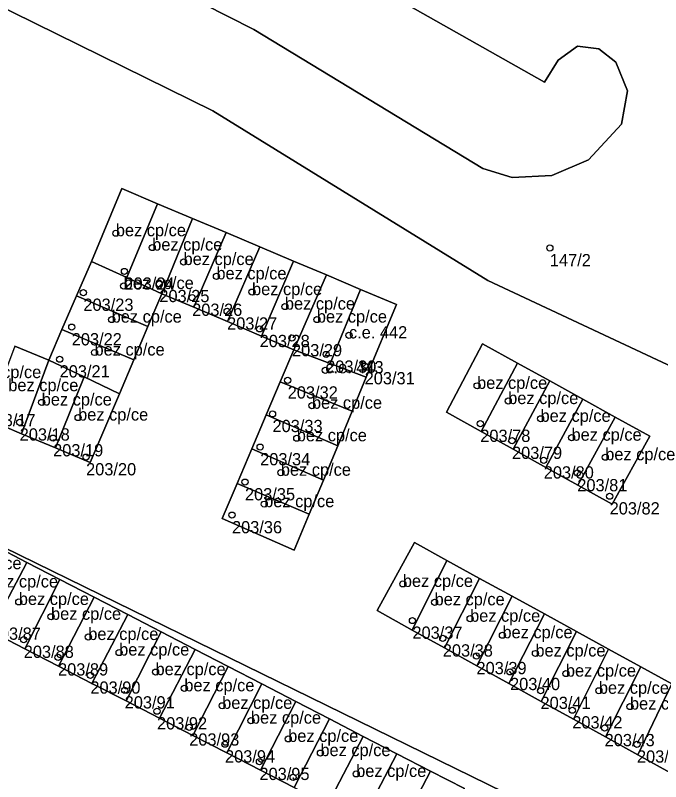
# Model space of a CAD drawing. Extents: x -878211 to -870363, y -1058464 to -1052522.
# Drawn here: x -873670.2 to -873617.5, y -1055843.1 to -1055780.6 of the extents above; entities that cross this region are included whole.
import ezdxf

# ---------------------------------------------------------------- set-up
doc = ezdxf.new("R2010")
doc.units = 0
for name, color, linetype in [('Vrstva 50', 7, 'Continuous'), ('Vrstva 51', 7, 'Continuous'), ('Vrstva 52', 7, 'Continuous')]:
    doc.layers.add(name, color=color, linetype=linetype)

msp = doc.modelspace()

# ---------------------------------------------------------------- linework, layer by layer
at = {"layer": 'Vrstva 50'}
for centre in [(-873661.95, -1055798.35994), (-873658.98, -1055799.52994), (-873626.52, -1055799.56994), (-873656.42, -1055800.70994), (-873661.25, -1055801.47994), (-873653.74, -1055801.87994), (-873661.31, -1055802.66994), (-873658.4, -1055802.49994), (-873664.6, -1055803.20994), (-873650.83, -1055803.16994), (-873655.72, -1055803.61994), (-873648.15, -1055804.34994), (-873652.87, -1055804.73994), (-873662.29, -1055805.40994), (-873645.54, -1055805.40994), (-873665.55, -1055806.02994), (-873650.21, -1055806.16994), (-873647.57, -1055806.91994), (-873642.92, -1055806.69994), (-873663.69, -1055808.09994), (-873644.78, -1055808.25994), (-873666.54, -1055808.64994), (-873644.85, -1055809.54994), (-873641.64, -1055809.20994), (-873647.92, -1055810.36994), (-873632.46, -1055810.81994), (-873668, -1055812.17994), (-873629.92, -1055812.05994), (-873645.94, -1055812.43994), (-873665.03, -1055813.40994), (-873649.16, -1055813.10994), (-873669.8, -1055813.79994), (-873632.2, -1055813.90994), (-873627.28, -1055813.50994), (-873667.07, -1055815.08994), (-873647.18, -1055815.09994), (-873629.61, -1055815.29994), (-873624.75, -1055815.04994), (-873650.17, -1055815.81994), (-873664.38, -1055816.63994), (-873627.02, -1055816.89994), (-873622, -1055816.64994), (-873648.48, -1055817.90994), (-873624.28, -1055817.93994), (-873651.41, -1055818.67994), (-873621.64, -1055819.82994), (-873649.84, -1055820.47994), (-873652.47, -1055821.36994), (-873638.52, -1055826.98994), (-873669.87, -1055828.45994), (-873635.93, -1055828.48994), (-873667.24, -1055829.66994), (-873637.74, -1055829.97994), (-873633.03, -1055829.82994), (-873669.47, -1055831.53994), (-873664.2, -1055831.31994), (-873635.26, -1055831.42994), (-873630.39, -1055831.17994), (-873661.68, -1055832.58994), (-873632.51, -1055832.86994), (-873627.7, -1055832.66994), (-873666.67, -1055832.97994), (-873664.03, -1055834.45994), (-873658.71, -1055834.18994), (-873629.77, -1055834.16994), (-873625.21, -1055834.30994), (-873661.23, -1055835.66994), (-873656.36, -1055835.50994), (-873627.28, -1055835.70994), (-873622.52, -1055835.70994), (-873653.27, -1055836.93994), (-873619.98, -1055836.99994), (-873658.59, -1055837.37994), (-873624.69, -1055837.29994), (-873650.92, -1055838.14994), (-873655.96, -1055838.69994), (-873622.05, -1055838.74994), (-873647.88, -1055839.63994), (-873653.04, -1055840.07994), (-873619.41, -1055840.08994), (-873645.25, -1055840.79994), (-873650.23, -1055841.50994), (-873647.48, -1055842.77994), (-873642.33, -1055842.49994)]:
    msp.add_circle(centre, 0.25, dxfattribs=at)
at = {"layer": 'Vrstva 51'}
for points in [[(-873727.54, -1055764.9), (-873701.49, -1055763.01), (-873677.31, -1055768.23), (-873650.68, -1055781.72), (-873631.98, -1055793.09), (-873629.6, -1055793.81), (-873626.37, -1055793.65), (-873623.37, -1055792.38), (-873620.67, -1055789.46), (-873620.18, -1055786.74), (-873621.13, -1055784.41), (-873622.51, -1055783.31), (-873624.26, -1055783.1), (-873625.85, -1055784.23), (-873626.97, -1055786.02), (-873646.39, -1055775.05), (-873647.65, -1055772.96), (-873668.07, -1055761.4), (-873664.63, -1055755.42), (-873687.25, -1055742.51), (-873702.6, -1055733.82), (-873707.49, -1055731.17), (-873711.91, -1055730.03)], [(-873646.39, -1055775.05), (-873626.97, -1055786.02), (-873625.85, -1055784.23), (-873624.26, -1055783.1), (-873622.51, -1055783.31), (-873621.13, -1055784.41), (-873620.18, -1055786.74), (-873620.67, -1055789.46), (-873623.37, -1055792.38), (-873626.37, -1055793.65), (-873629.6, -1055793.81), (-873631.98, -1055793.09), (-873650.68, -1055781.72), (-873677.31, -1055768.23)], [(-873724.9, -1055771.98), (-873702.07, -1055769.88), (-873679.52, -1055775.79), (-873654.04, -1055788.37), (-873631.57, -1055802.21), (-873615.6, -1055809.7), (-873589.42, -1055824.02), (-873572.66, -1055832.58), (-873532.49, -1055847.79)], [(-873670.19, -1055807.58), (-873667.42, -1055808.73), (-873666.35, -1055806.21), (-873665.17, -1055803.46), (-873663.93, -1055800.67), (-873661.45, -1055794.72), (-873658.55, -1055795.95), (-873655.68, -1055797.16), (-873652.95, -1055798.31), (-873650.2, -1055799.47), (-873647.45, -1055800.63), (-873644.75, -1055801.77), (-873641.97, -1055802.95), (-873639.03, -1055804.19), (-873641.51, -1055810.12), (-873642.66, -1055812.9), (-873643.84, -1055815.71), (-873645.01, -1055818.52), (-873646.18, -1055821.31), (-873647.4, -1055824.24), (-873653.26, -1055821.65), (-873652.05, -1055818.8), (-873650.84, -1055815.95), (-873649.67, -1055813.19), (-873648.53, -1055810.5), (-873647.42, -1055807.88), (-873650.05, -1055806.76), (-873652.84, -1055805.58), (-873655.59, -1055804.41), (-873658.19, -1055803.31), (-873659.33, -1055805.98), (-873660.49, -1055808.7), (-873661.66, -1055811.46), (-873664.05, -1055817.07), (-873666.87, -1055815.89), (-873669.64, -1055814.73), (-873672.46, -1055813.54)], [(-873671.95, -1055823.83), (-873669.21, -1055825.24), (-873666.51, -1055826.64), (-873663.73, -1055828.07), (-873660.97, -1055829.5), (-873658.25, -1055830.91), (-873655.47, -1055832.34), (-873652.77, -1055833.74), (-873650.03, -1055835.16), (-873647.27, -1055836.59), (-873644.51, -1055838.01), (-873641.75, -1055839.44), (-873639.02, -1055840.85), (-873636.25, -1055842.28), (-873633.5, -1055843.7)], [(-873616.73, -1055842.38), (-873619.35, -1055840.93), (-873621.99, -1055839.47), (-873624.6, -1055838.03), (-873627.23, -1055836.58), (-873629.86, -1055835.12), (-873632.48, -1055833.67), (-873635.12, -1055832.21), (-873637.75, -1055830.76), (-873640.63, -1055829.17), (-873637.58, -1055823.62), (-873634.92, -1055825.08), (-873632.25, -1055826.54), (-873629.59, -1055828), (-873626.97, -1055829.44), (-873624.34, -1055830.88), (-873621.72, -1055832.32), (-873619.1, -1055833.76), (-873616.56, -1055835.15)], [(-873647.4, -1055843.62), (-873650.15, -1055842.2), (-873652.9, -1055840.79), (-873655.66, -1055839.36), (-873658.38, -1055837.96), (-873661.12, -1055836.54), (-873663.9, -1055835.11), (-873666.63, -1055833.7), (-873669.38, -1055832.29), (-873672.19, -1055830.84)]]:
    msp.add_lwpolyline(points, dxfattribs=at)
for points in [[(-873597.32, -1055860.12), (-873588.63, -1055857.43), (-873571.01, -1055846.23), (-873572.66, -1055832.58), (-873589.42, -1055824.02), (-873615.6, -1055809.7), (-873631.57, -1055802.21), (-873654.04, -1055788.37), (-873679.52, -1055775.79), (-873702.07, -1055769.88), (-873724.9, -1055771.98), (-873722.79, -1055780.85), (-873719.38, -1055801.1), (-873680.36, -1055819.48)], [(-873661.06, -1055801.99), (-873658.55, -1055795.95), (-873661.45, -1055794.72), (-873663.93, -1055800.67)], [(-873658.19, -1055803.31), (-873655.68, -1055797.16), (-873658.55, -1055795.95), (-873661.06, -1055801.99)], [(-873655.59, -1055804.41), (-873652.95, -1055798.31), (-873655.68, -1055797.16), (-873658.19, -1055803.31)], [(-873650.2, -1055799.47), (-873652.95, -1055798.31), (-873655.59, -1055804.41), (-873652.84, -1055805.58)], [(-873650.05, -1055806.76), (-873647.45, -1055800.63), (-873650.2, -1055799.47), (-873652.84, -1055805.58)], [(-873663.93, -1055800.67), (-873665.17, -1055803.46), (-873659.33, -1055805.98), (-873658.19, -1055803.31), (-873661.06, -1055801.99)], [(-873644.75, -1055801.77), (-873647.45, -1055800.63), (-873650.05, -1055806.76), (-873647.42, -1055807.88)], [(-873636.76, -1055866.47), (-873629.99, -1055867.31), (-873597.32, -1055860.12), (-873680.36, -1055819.48), (-873719.38, -1055801.1), (-873709.12, -1055839.58), (-873701.91, -1055861.01), (-873691.62, -1055888.34), (-873681.56, -1055883.48)], [(-873641.97, -1055802.95), (-873644.75, -1055801.77), (-873647.42, -1055807.88), (-873644.46, -1055809)], [(-873644.46, -1055809), (-873641.51, -1055810.12), (-873639.03, -1055804.19), (-873641.97, -1055802.95)], [(-873665.17, -1055803.46), (-873666.35, -1055806.21), (-873660.49, -1055808.7), (-873659.33, -1055805.98)], [(-873660.49, -1055808.7), (-873666.35, -1055806.21), (-873667.42, -1055808.73), (-873664.54, -1055810.09), (-873661.66, -1055811.46)], [(-873667.42, -1055808.73), (-873670.19, -1055807.58), (-873672.46, -1055813.54), (-873669.64, -1055814.73)], [(-873629.16, -1055808.96), (-873632.02, -1055807.38), (-873634.97, -1055812.98), (-873632.13, -1055814.55)], [(-873621.44, -1055820.48), (-873624.23, -1055818.93), (-873626.86, -1055817.48), (-873629.52, -1055816), (-873632.13, -1055814.55), (-873634.97, -1055812.98), (-873632.02, -1055807.38), (-873629.16, -1055808.96), (-873626.53, -1055810.42), (-873623.84, -1055811.91), (-873621.19, -1055813.37), (-873618.37, -1055814.93)], [(-873641.51, -1055810.12), (-873644.46, -1055809), (-873647.42, -1055807.88), (-873648.53, -1055810.5), (-873642.66, -1055812.9)], [(-873664.54, -1055810.09), (-873667.42, -1055808.73), (-873669.64, -1055814.73), (-873666.87, -1055815.89)], [(-873629.52, -1055816), (-873626.53, -1055810.42), (-873629.16, -1055808.96), (-873632.13, -1055814.55)], [(-873664.54, -1055810.09), (-873666.87, -1055815.89), (-873664.05, -1055817.07), (-873661.66, -1055811.46)], [(-873643.84, -1055815.71), (-873642.66, -1055812.9), (-873648.53, -1055810.5), (-873649.67, -1055813.19)], [(-873623.84, -1055811.91), (-873626.53, -1055810.42), (-873629.52, -1055816), (-873626.86, -1055817.48)], [(-873624.23, -1055818.93), (-873621.19, -1055813.37), (-873623.84, -1055811.91), (-873626.86, -1055817.48)], [(-873645.01, -1055818.52), (-873643.84, -1055815.71), (-873649.67, -1055813.19), (-873650.84, -1055815.95)], [(-873624.23, -1055818.93), (-873621.44, -1055820.48), (-873618.37, -1055814.93), (-873621.19, -1055813.37)], [(-873646.18, -1055821.31), (-873645.01, -1055818.52), (-873650.84, -1055815.95), (-873652.05, -1055818.8)], [(-873652.05, -1055818.8), (-873653.26, -1055821.65), (-873647.4, -1055824.24), (-873646.18, -1055821.31)], [(-873669.21, -1055825.24), (-873671.95, -1055823.83), (-873674.88, -1055829.45), (-873672.19, -1055830.84)], [(-873637.75, -1055830.76), (-873634.92, -1055825.08), (-873637.58, -1055823.62), (-873640.63, -1055829.17)], [(-873632.25, -1055826.54), (-873634.92, -1055825.08), (-873637.75, -1055830.76), (-873635.12, -1055832.21)], [(-873669.38, -1055832.29), (-873666.51, -1055826.64), (-873669.21, -1055825.24), (-873672.19, -1055830.84)], [(-873663.73, -1055828.07), (-873666.51, -1055826.64), (-873669.38, -1055832.29), (-873666.63, -1055833.7)], [(-873632.48, -1055833.67), (-873629.59, -1055828), (-873632.25, -1055826.54), (-873635.12, -1055832.21)], [(-873663.9, -1055835.11), (-873660.97, -1055829.5), (-873663.73, -1055828.07), (-873666.63, -1055833.7)], [(-873629.86, -1055835.12), (-873626.97, -1055829.44), (-873629.59, -1055828), (-873632.48, -1055833.67)], [(-873661.12, -1055836.54), (-873658.25, -1055830.91), (-873660.97, -1055829.5), (-873663.9, -1055835.11)], [(-873627.23, -1055836.58), (-873624.34, -1055830.88), (-873626.97, -1055829.44), (-873629.86, -1055835.12)], [(-873655.47, -1055832.34), (-873658.25, -1055830.91), (-873661.12, -1055836.54), (-873658.38, -1055837.96)], [(-873621.72, -1055832.32), (-873624.34, -1055830.88), (-873627.23, -1055836.58), (-873624.6, -1055838.03)], [(-873655.66, -1055839.36), (-873652.77, -1055833.74), (-873655.47, -1055832.34), (-873658.38, -1055837.96)], [(-873621.99, -1055839.47), (-873619.1, -1055833.76), (-873621.72, -1055832.32), (-873624.6, -1055838.03)], [(-873652.9, -1055840.79), (-873650.03, -1055835.16), (-873652.77, -1055833.74), (-873655.66, -1055839.36)], [(-873621.99, -1055839.47), (-873619.35, -1055840.93), (-873616.56, -1055835.15), (-873619.1, -1055833.76)], [(-873647.27, -1055836.59), (-873650.03, -1055835.16), (-873652.9, -1055840.79), (-873650.15, -1055842.2)], [(-873613.82, -1055836.83), (-873616.56, -1055835.15), (-873619.35, -1055840.93), (-873616.73, -1055842.38)], [(-873647.4, -1055843.62), (-873644.51, -1055838.01), (-873647.27, -1055836.59), (-873650.15, -1055842.2)], [(-873641.75, -1055839.44), (-873644.51, -1055838.01), (-873647.4, -1055843.62), (-873644.67, -1055845.03)], [(-873641.92, -1055846.44), (-873639.02, -1055840.85), (-873641.75, -1055839.44), (-873644.67, -1055845.03)], [(-873636.25, -1055842.28), (-873639.02, -1055840.85), (-873641.92, -1055846.44), (-873639.18, -1055847.86)], [(-873636.42, -1055849.28), (-873633.5, -1055843.7), (-873636.25, -1055842.28), (-873639.18, -1055847.86)]]:
    msp.add_lwpolyline(points, close=True, dxfattribs=at)
at = {"layer": 'Vrstva 52'}
for points in [[(-873661.45, -1055794.72), (-873663.93, -1055800.67), (-873661.06, -1055801.99), (-873658.55, -1055795.95)], [(-873655.68, -1055797.16), (-873658.55, -1055795.95), (-873661.06, -1055801.99), (-873658.19, -1055803.31)], [(-873658.19, -1055803.31), (-873655.59, -1055804.41), (-873652.95, -1055798.31), (-873655.68, -1055797.16)], [(-873652.95, -1055798.31), (-873655.59, -1055804.41), (-873652.84, -1055805.58), (-873650.2, -1055799.47)], [(-873647.45, -1055800.63), (-873650.2, -1055799.47), (-873652.84, -1055805.58), (-873650.05, -1055806.76)], [(-873663.93, -1055800.67), (-873665.17, -1055803.46), (-873659.33, -1055805.98), (-873658.19, -1055803.31), (-873661.06, -1055801.99)], [(-873647.45, -1055800.63), (-873650.05, -1055806.76), (-873647.42, -1055807.88), (-873644.75, -1055801.77)], [(-873644.75, -1055801.77), (-873647.42, -1055807.88), (-873644.46, -1055809), (-873641.97, -1055802.95)], [(-873639.03, -1055804.19), (-873641.97, -1055802.95), (-873644.46, -1055809), (-873641.51, -1055810.12)], [(-873665.17, -1055803.46), (-873666.35, -1055806.21), (-873660.49, -1055808.7), (-873659.33, -1055805.98)], [(-873666.35, -1055806.21), (-873667.42, -1055808.73), (-873664.54, -1055810.09), (-873661.66, -1055811.46), (-873660.49, -1055808.7)], [(-873670.19, -1055807.58), (-873672.46, -1055813.54), (-873669.64, -1055814.73), (-873667.42, -1055808.73)], [(-873632.02, -1055807.38), (-873634.97, -1055812.98), (-873632.13, -1055814.55), (-873629.16, -1055808.96)], [(-873642.66, -1055812.9), (-873641.51, -1055810.12), (-873644.46, -1055809), (-873647.42, -1055807.88), (-873648.53, -1055810.5)], [(-873669.64, -1055814.73), (-873666.87, -1055815.89), (-873664.54, -1055810.09), (-873667.42, -1055808.73)], [(-873632.13, -1055814.55), (-873629.52, -1055816), (-873626.53, -1055810.42), (-873629.16, -1055808.96)], [(-873664.05, -1055817.07), (-873661.66, -1055811.46), (-873664.54, -1055810.09), (-873666.87, -1055815.89)], [(-873648.53, -1055810.5), (-873649.67, -1055813.19), (-873643.84, -1055815.71), (-873642.66, -1055812.9)], [(-873626.53, -1055810.42), (-873629.52, -1055816), (-873626.86, -1055817.48), (-873623.84, -1055811.91)], [(-873626.86, -1055817.48), (-873624.23, -1055818.93), (-873621.19, -1055813.37), (-873623.84, -1055811.91)], [(-873649.67, -1055813.19), (-873650.84, -1055815.95), (-873645.01, -1055818.52), (-873643.84, -1055815.71)], [(-873621.19, -1055813.37), (-873624.23, -1055818.93), (-873621.44, -1055820.48), (-873618.37, -1055814.93)], [(-873650.84, -1055815.95), (-873652.05, -1055818.8), (-873646.18, -1055821.31), (-873645.01, -1055818.52)], [(-873652.05, -1055818.8), (-873653.26, -1055821.65), (-873647.4, -1055824.24), (-873646.18, -1055821.31)], [(-873671.95, -1055823.83), (-873674.88, -1055829.45), (-873672.19, -1055830.84), (-873669.21, -1055825.24)], [(-873640.63, -1055829.17), (-873637.75, -1055830.76), (-873634.92, -1055825.08), (-873637.58, -1055823.62)], [(-873635.12, -1055832.21), (-873632.25, -1055826.54), (-873634.92, -1055825.08), (-873637.75, -1055830.76)], [(-873672.19, -1055830.84), (-873669.38, -1055832.29), (-873666.51, -1055826.64), (-873669.21, -1055825.24)], [(-873666.51, -1055826.64), (-873669.38, -1055832.29), (-873666.63, -1055833.7), (-873663.73, -1055828.07)], [(-873635.12, -1055832.21), (-873632.48, -1055833.67), (-873629.59, -1055828), (-873632.25, -1055826.54)], [(-873666.63, -1055833.7), (-873663.9, -1055835.11), (-873660.97, -1055829.5), (-873663.73, -1055828.07)], [(-873629.59, -1055828), (-873632.48, -1055833.67), (-873629.86, -1055835.12), (-873626.97, -1055829.44)], [(-873660.97, -1055829.5), (-873663.9, -1055835.11), (-873661.12, -1055836.54), (-873658.25, -1055830.91)], [(-873627.23, -1055836.58), (-873624.34, -1055830.88), (-873626.97, -1055829.44), (-873629.86, -1055835.12)], [(-873658.25, -1055830.91), (-873661.12, -1055836.54), (-873658.38, -1055837.96), (-873655.47, -1055832.34)], [(-873624.34, -1055830.88), (-873627.23, -1055836.58), (-873624.6, -1055838.03), (-873621.72, -1055832.32)], [(-873655.47, -1055832.34), (-873658.38, -1055837.96), (-873655.66, -1055839.36), (-873652.77, -1055833.74)], [(-873624.6, -1055838.03), (-873621.99, -1055839.47), (-873619.1, -1055833.76), (-873621.72, -1055832.32)], [(-873652.77, -1055833.74), (-873655.66, -1055839.36), (-873652.9, -1055840.79), (-873650.03, -1055835.16)], [(-873619.1, -1055833.76), (-873621.99, -1055839.47), (-873619.35, -1055840.93), (-873616.56, -1055835.15)], [(-873650.03, -1055835.16), (-873652.9, -1055840.79), (-873650.15, -1055842.2), (-873647.27, -1055836.59)], [(-873619.35, -1055840.93), (-873616.73, -1055842.38), (-873613.82, -1055836.83), (-873616.56, -1055835.15)], [(-873650.15, -1055842.2), (-873647.4, -1055843.62), (-873644.51, -1055838.01), (-873647.27, -1055836.59)], [(-873644.51, -1055838.01), (-873647.4, -1055843.62), (-873644.67, -1055845.03), (-873641.75, -1055839.44)], [(-873644.67, -1055845.03), (-873641.92, -1055846.44), (-873639.02, -1055840.85), (-873641.75, -1055839.44)], [(-873639.02, -1055840.85), (-873641.92, -1055846.44), (-873639.18, -1055847.86), (-873636.25, -1055842.28)], [(-873639.18, -1055847.86), (-873636.42, -1055849.28), (-873633.5, -1055843.7), (-873636.25, -1055842.28)]]:
    msp.add_lwpolyline(points, close=True, dxfattribs=at)

# ---------------------------------------------------------------- texts
at = {"layer": 'Vrstva 50'}
for s, p in [('bez cp/ce', (-873661.95, -1055798.61)), ('bez cp/ce', (-873658.98, -1055799.78)), ('bez cp/ce', (-873656.42, -1055800.96)), ('147/2', (-873626.52, -1055801.059)), ('bez cp/ce', (-873653.74, -1055802.129)), ('bez cp/ce', (-873661.31, -1055802.919)), ('203/24', (-873661.25, -1055802.969)), ('bez cp/ce', (-873650.83, -1055803.419)), ('203/25', (-873658.4, -1055803.989)), ('203/23', (-873664.6, -1055804.699)), ('bez cp/ce', (-873648.15, -1055804.6)), ('203/26', (-873655.72, -1055805.109)), ('bez cp/ce', (-873662.29, -1055805.659)), ('bez cp/ce', (-873645.54, -1055805.659)), ('203/27', (-873652.87, -1055806.229)), ('c.e. 442', (-873642.92, -1055806.95)), ('203/22', (-873665.55, -1055807.519)), ('203/28', (-873650.21, -1055807.659)), ('bez cp/ce', (-873663.69, -1055808.35)), ('203/29', (-873647.57, -1055808.409)), ('c.e. 443', (-873644.85, -1055809.8)), ('203/30', (-873644.78, -1055809.749)), ('bez cp/ce', (-873673.76, -1055810.19)), ('203/21', (-873666.54, -1055810.139)), ('203/31', (-873641.64, -1055810.699)), ('bez cp/ce', (-873632.46, -1055811.07)), ('bez cp/ce', (-873670.73, -1055811.26)), ('203/32', (-873647.92, -1055811.859)), ('bez cp/ce', (-873629.92, -1055812.31)), ('bez cp/ce', (-873668, -1055812.429)), ('bez cp/ce', (-873645.94, -1055812.69)), ('bez cp/ce', (-873665.03, -1055813.659)), ('203/17', (-873672.59, -1055814.119)), ('bez cp/ce', (-873627.28, -1055813.76)), ('203/33', (-873649.16, -1055814.599)), ('203/18', (-873669.8, -1055815.289)), ('bez cp/ce', (-873647.18, -1055815.35)), ('203/78', (-873632.2, -1055815.399)), ('bez cp/ce', (-873624.75, -1055815.3)), ('203/19', (-873667.07, -1055816.579)), ('203/79', (-873629.61, -1055816.789)), ('203/34', (-873650.17, -1055817.309)), ('bez cp/ce', (-873622, -1055816.899)), ('203/20', (-873664.38, -1055818.129)), ('bez cp/ce', (-873648.48, -1055818.159)), ('203/80', (-873627.02, -1055818.389)), ('203/81', (-873624.28, -1055819.429)), ('203/35', (-873651.41, -1055820.169)), ('bez cp/ce', (-873649.84, -1055820.73)), ('203/82', (-873621.64, -1055821.319)), ('203/36', (-873652.47, -1055822.859)), ('bez cp/ce', (-873675.37, -1055825.79)), ('bez cp/ce', (-873672.39, -1055827.28)), ('bez cp/ce', (-873638.52, -1055827.24)), ('bez cp/ce', (-873669.87, -1055828.71)), ('bez cp/ce', (-873635.93, -1055828.74)), ('bez cp/ce', (-873667.24, -1055829.919)), ('bez cp/ce', (-873633.03, -1055830.08)), ('203/87', (-873672.16, -1055831.549)), ('bez cp/ce', (-873664.2, -1055831.57)), ('203/37', (-873637.74, -1055831.469)), ('bez cp/ce', (-873630.39, -1055831.429)), ('203/88', (-873669.47, -1055833.029)), ('bez cp/ce', (-873661.68, -1055832.84)), ('203/38', (-873635.26, -1055832.919)), ('bez cp/ce', (-873627.7, -1055832.919)), ('203/89', (-873666.67, -1055834.469)), ('bez cp/ce', (-873658.71, -1055834.44)), ('203/39', (-873632.51, -1055834.359)), ('bez cp/ce', (-873625.21, -1055834.56)), ('203/90', (-873664.03, -1055835.949)), ('bez cp/ce', (-873656.36, -1055835.76)), ('203/40', (-873629.77, -1055835.659)), ('bez cp/ce', (-873622.52, -1055835.96)), ('203/91', (-873661.23, -1055837.159)), ('bez cp/ce', (-873653.27, -1055837.19)), ('203/41', (-873627.28, -1055837.199)), ('bez cp/ce', (-873619.98, -1055837.25)), ('bez cp/ce', (-873650.92, -1055838.399)), ('203/92', (-873658.59, -1055838.869)), ('203/42', (-873624.69, -1055838.789)), ('bez cp/ce', (-873647.88, -1055839.889)), ('203/93', (-873655.96, -1055840.189)), ('203/43', (-873622.05, -1055840.239)), ('bez cp/ce', (-873645.25, -1055841.05)), ('203/94', (-873653.04, -1055841.569)), ('203/44', (-873619.41, -1055841.579)), ('203/95', (-873650.23, -1055842.999)), ('bez cp/ce', (-873642.33, -1055842.75))]:
    msp.add_text(s, height=0.999996, dxfattribs=at).set_placement(p)

doc.saveas('drawing.dxf')
